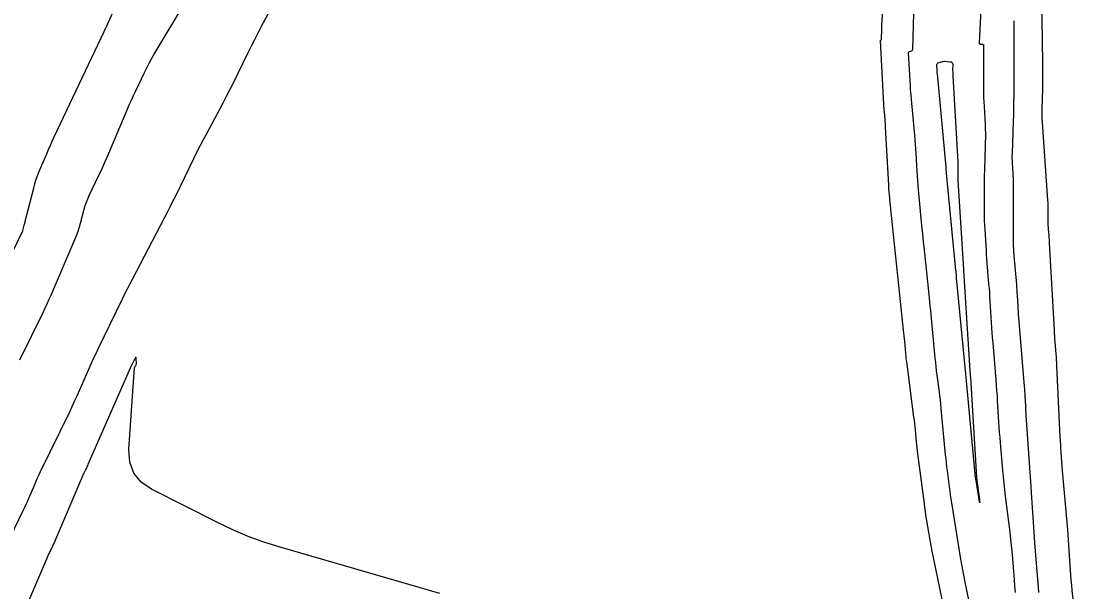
# Model space of a CAD drawing. Extents: x 658976 to 668726, y 639543 to 647196.
# Drawn here: x 662336.7 to 662504.9, y 642720.4 to 642811.2 of the extents above; entities that cross this region are included whole.
import ezdxf

# ---------------------------------------------------------------- set-up
doc = ezdxf.new("R2010")
doc.units = 0
doc.layers.add('Ex_Minor Contours', color=7, linetype='Continuous')

msp = doc.modelspace()

# ---------------------------------------------------------------- linework, layer by layer
at = {"layer": 'Ex_Minor Contours'}
for points in [[(662483.91, 642716.36), (662481.67, 642727.15), (662481.55, 642727.75), (662481.44, 642728.36), (662481.33, 642728.96), (662481.23, 642729.57), (662480.83, 642732), (662480.74, 642732.61), (662480.65, 642733.22), (662480.56, 642733.83), (662480.48, 642734.44), (662479.45, 642742.33), (662479.39, 642742.81), (662479.33, 642743.3), (662479.28, 642743.79), (662479.23, 642744.28), (662479.05, 642746.23), (662479, 642746.72), (662478.94, 642747.21), (662478.89, 642747.7), (662478.83, 642748.18), (662477.72, 642756.59), (662477.67, 642757.04), (662477.61, 642757.49), (662477.57, 642757.94), (662477.52, 642758.39), (662477.35, 642760.2), (662477.3, 642760.65), (662477.26, 642761.11), (662477.21, 642761.56), (662477.17, 642762.01), (662475.19, 642780.78), (662475.15, 642781.14), (662475.12, 642781.49), (662475.08, 642781.85), (662475.05, 642782.21), (662474.91, 642783.65), (662474.88, 642784.01), (662474.85, 642784.37), (662474.82, 642784.73), (662474.8, 642785.09), (662474.31, 642794.32), (662474.29, 642794.62), (662474.27, 642794.92), (662474.25, 642795.22), (662474.22, 642795.52), (662474.11, 642796.72), (662474.08, 642797.02), (662474.06, 642797.32), (662474.04, 642797.62), (662474.02, 642797.92), (662473.49, 642808.09), (662473.49, 642808.11), (662473.5, 642808.13), (662473.51, 642808.14), (662473.53, 642808.15), (662473.6, 642808.18), (662473.62, 642808.19), (662473.63, 642808.2), (662473.64, 642808.21), (662473.64, 642808.23), (662473.7, 642809.91), (662473.71, 642810.2), (662473.72, 642810.48), (662473.73, 642810.77), (662473.74, 642811.06), (662474.35, 642825.79)], [(662499.08, 642818.63), (662499.26, 642804.51), (662499.27, 642804.01), (662499.27, 642803.5), (662499.27, 642802.99), (662499.27, 642802.49), (662499.26, 642800.18), (662499.26, 642799.82), (662499.25, 642799.46), (662499.24, 642799.1), (662499.23, 642798.74), (662499.18, 642797.29), (662499.17, 642796.93), (662499.17, 642796.57), (662499.18, 642796.21), (662499.2, 642795.85), (662500.09, 642782.71), (662500.11, 642782.3), (662500.13, 642781.9), (662500.14, 642781.5), (662500.14, 642781.1), (662500.14, 642779.24), (662500.14, 642778.96), (662500.15, 642778.68), (662500.16, 642778.41), (662500.18, 642778.13), (662500.28, 642777.03), (662500.3, 642776.75), (662500.32, 642776.48), (662500.34, 642776.2), (662500.35, 642775.92), (662501.12, 642762.02), (662501.15, 642761.55), (662501.18, 642761.08), (662501.21, 642760.61), (662501.25, 642760.14), (662501.4, 642758.26), (662501.44, 642757.79), (662501.47, 642757.31), (662501.5, 642756.84), (662501.53, 642756.37), (662502.06, 642745), (662502.09, 642744.41), (662502.12, 642743.81), (662502.16, 642743.22), (662502.2, 642742.63), (662502.36, 642740.26), (662502.4, 642739.67), (662502.45, 642739.08), (662502.5, 642738.49), (662502.55, 642737.9), (662503.24, 642730.25), (662503.31, 642729.45), (662503.38, 642728.65), (662503.44, 642727.85), (662503.49, 642727.05), (662503.69, 642723.84), (662503.74, 642723.04), (662503.81, 642722.24), (662503.88, 642721.44), (662503.97, 642720.64), (662504.91, 642712.64)], [(662378.03, 642816.03), (662374.95, 642810.31), (662374.4, 642809.27), (662373.85, 642808.22), (662373.32, 642807.17), (662372.8, 642806.12), (662370.4, 642801.22), (662369.9, 642800.21), (662369.39, 642799.21), (662368.87, 642798.22), (662368.34, 642797.23), (662366.22, 642793.27), (662365.69, 642792.28), (662365.17, 642791.28), (662364.67, 642790.28), (662364.17, 642789.27), (662361.28, 642783.35), (662360.84, 642782.47), (662360.41, 642781.6), (662359.96, 642780.73), (662359.51, 642779.86), (662354.39, 642770.06), (662353.99, 642769.29), (662353.6, 642768.52), (662353.21, 642767.75), (662352.83, 642766.97), (662349.01, 642759.11), (662348.61, 642758.27), (662348.21, 642757.44), (662347.83, 642756.59), (662347.45, 642755.75), (662345.97, 642752.35), (662345.59, 642751.51), (662345.2, 642750.67), (662344.81, 642749.83), (662344.41, 642748.99), (662339.78, 642739.5), (662339.53, 642738.99), (662339.29, 642738.48), (662339.06, 642737.96), (662338.84, 642737.44), (662337.95, 642735.35), (662337.73, 642734.83), (662337.5, 642734.31), (662337.26, 642733.8), (662337.01, 642733.29), (662332.18, 642723.35)], [(662336.55, 642757.3), (662340.27, 642764.96), (662340.58, 642765.6), (662340.87, 642766.23), (662341.16, 642766.87), (662341.44, 642767.51), (662345.44, 642776.82), (662345.66, 642777.36), (662345.86, 642777.91), (662346.04, 642778.46), (662346.19, 642779.03), (662346.78, 642781.28), (662346.94, 642781.84), (662347.13, 642782.39), (662347.34, 642782.93), (662347.58, 642783.46), (662349.11, 642786.68), (662349.45, 642787.39), (662349.78, 642788.11), (662350.1, 642788.83), (662350.41, 642789.55), (662353.63, 642797.09), (662353.95, 642797.84), (662354.28, 642798.59), (662354.62, 642799.33), (662354.97, 642800.07), (662356.37, 642803.02), (662356.72, 642803.75), (662357.1, 642804.48), (662357.49, 642805.19), (662357.9, 642805.9), (662363.1, 642814.61)], [(662487.61, 642718.89), (662486.92, 642722.23), (662486.75, 642723.06), (662486.59, 642723.9), (662486.44, 642724.74), (662486.3, 642725.58), (662484.85, 642734.57), (662484.75, 642735.21), (662484.65, 642735.84), (662484.56, 642736.48), (662484.48, 642737.11), (662484.15, 642739.65), (662484.07, 642740.29), (662483.99, 642740.92), (662483.93, 642741.56), (662483.86, 642742.2), (662483.17, 642749.55), (662483.1, 642750.22), (662483.03, 642750.89), (662482.95, 642751.56), (662482.87, 642752.22), (662482.52, 642754.89), (662482.43, 642755.56), (662482.35, 642756.23), (662482.28, 642756.9), (662482.21, 642757.57), (662481.55, 642764.5), (662481.49, 642765.16), (662481.42, 642765.82), (662481.36, 642766.48), (662481.29, 642767.15), (662480.43, 642775.3), (662480.36, 642776), (662480.28, 642776.7), (662480.22, 642777.4), (662480.15, 642778.1), (662479.55, 642784.38), (662479.48, 642785.1), (662479.42, 642785.82), (662479.37, 642786.54), (662479.33, 642787.26), (662479.18, 642790.15), (662479.14, 642790.87), (662479.09, 642791.59), (662479.03, 642792.31), (662478.96, 642793.03), (662478.43, 642798.72), (662478.36, 642799.47), (662478.3, 642800.23), (662478.25, 642800.98), (662478.2, 642801.74), (662477.98, 642806.11), (662477.98, 642806.19), (662478.01, 642806.25), (662478.06, 642806.3), (662478.13, 642806.34), (662478.46, 642806.47), (662478.53, 642806.5), (662478.58, 642806.56), (662478.61, 642806.62), (662478.63, 642806.7), (662478.86, 642814.33)], [(662330.75, 642764.93), (662336.81, 642777.38), (662336.83, 642777.42), (662336.85, 642777.46), (662336.87, 642777.5), (662336.89, 642777.54), (662336.95, 642777.7), (662336.97, 642777.74), (662336.99, 642777.78), (662337, 642777.82), (662337.01, 642777.86), (662337.24, 642778.74), (662337.28, 642778.89), (662337.32, 642779.05), (662337.36, 642779.21), (662337.4, 642779.37), (662338.74, 642784.63), (662338.93, 642785.34), (662339.15, 642786.03), (662339.39, 642786.72), (662339.67, 642787.4), (662340.81, 642790.09), (662341.1, 642790.77), (662341.4, 642791.43), (662341.7, 642792.1), (662342.01, 642792.76), (662349.95, 642809.52), (662350.13, 642809.9), (662350.3, 642810.27), (662350.47, 642810.65), (662350.64, 642811.03), (662351.31, 642812.54)], [(662489.47, 642813.07), (662489.19, 642807.73), (662489.2, 642807.64), (662489.23, 642807.58), (662489.29, 642807.54), (662489.36, 642807.53), (662489.73, 642807.49), (662489.81, 642807.48), (662489.87, 642807.44), (662489.9, 642807.38), (662489.91, 642807.29), (662489.9, 642800.47), (662489.9, 642799.76), (662489.91, 642799.04), (662489.94, 642798.33), (662489.98, 642797.62), (662490.15, 642794.76), (662490.18, 642794.04), (662490.2, 642793.33), (662490.2, 642792.62), (662490.18, 642791.9), (662490.08, 642788.91), (662490.05, 642788.17), (662490.04, 642787.44), (662490.02, 642786.7), (662490.02, 642785.96), (662489.99, 642781.01), (662490, 642780.25), (662490.01, 642779.49), (662490.04, 642778.73), (662490.08, 642777.96), (662490.29, 642774.75), (662490.33, 642774.07), (662490.38, 642773.4), (662490.43, 642772.73), (662490.48, 642772.05), (662490.71, 642769.36), (662490.77, 642768.69), (662490.82, 642768.01), (662490.87, 642767.34), (662490.91, 642766.66), (662491.12, 642763.22), (662491.18, 642762.42), (662491.23, 642761.63), (662491.29, 642760.83), (662491.36, 642760.03), (662491.85, 642754.09), (662491.92, 642753.26), (662491.98, 642752.43), (662492.04, 642751.6), (662492.09, 642750.77), (662492.3, 642747.44), (662492.35, 642746.61), (662492.41, 642745.78), (662492.47, 642744.95), (662492.54, 642744.12), (662492.91, 642739.68), (662493.01, 642738.66), (662493.11, 642737.65), (662493.22, 642736.63), (662493.35, 642735.62), (662494.03, 642730.33), (662494.15, 642729.33), (662494.26, 642728.33), (662494.36, 642727.32), (662494.45, 642726.32), (662494.76, 642722.29), (662494.85, 642721.28), (662494.95, 642720.28)], [(662494.7, 642811.22), (662494.7, 642810.8), (662494.73, 642809.14), (662494.73, 642808.72), (662494.73, 642808.31), (662494.73, 642807.89), (662494.73, 642807.47), (662494.7, 642799.22), (662494.69, 642798.23), (662494.67, 642797.24), (662494.65, 642796.26), (662494.61, 642795.27), (662494.43, 642790.14), (662494.42, 642789.75), (662494.42, 642789.35), (662494.43, 642788.95), (662494.45, 642788.56), (662494.56, 642786.97), (662494.58, 642786.57), (662494.6, 642786.18), (662494.61, 642785.78), (662494.61, 642785.38), (662494.59, 642777.45), (662494.59, 642776.55), (662494.62, 642775.64), (662494.67, 642774.74), (662494.74, 642773.83), (662495.12, 642769.29), (662495.16, 642768.85), (662495.19, 642768.42), (662495.22, 642767.98), (662495.24, 642767.54), (662495.34, 642765.79), (662495.37, 642765.35), (662495.39, 642764.91), (662495.43, 642764.47), (662495.46, 642764.03), (662496.37, 642753.07), (662496.4, 642752.69), (662496.43, 642752.31), (662496.45, 642751.92), (662496.47, 642751.54), (662496.55, 642750.01), (662496.56, 642749.63), (662496.59, 642749.25), (662496.61, 642748.87), (662496.63, 642748.48), (662497.41, 642737.16), (662497.42, 642737.08), (662497.43, 642736.99), (662497.43, 642736.91), (662497.44, 642736.83), (662497.47, 642736.5), (662497.48, 642736.41), (662497.48, 642736.33), (662497.49, 642736.25), (662497.5, 642736.16), (662497.79, 642731.46), (662497.84, 642730.65), (662497.89, 642729.84), (662497.95, 642729.03), (662498.01, 642728.22), (662498.57, 642721.12), (662498.58, 642721.02), (662498.59, 642720.91), (662498.6, 642720.81), (662498.62, 642720.71), (662498.67, 642720.29)], [(662403.36, 642720.16), (662377.94, 642727.5), (662375.38, 642728.3), (662372.87, 642729.23), (662370.4, 642730.26), (662367.98, 642731.42), (662357.5, 642736.73), (662355.82, 642737.87), (662354.65, 642739.3), (662354.02, 642741.03), (662353.9, 642743.07), (662354.79, 642756.02), (662354.8, 642756.08), (662354.81, 642756.14), (662354.84, 642756.2), (662354.87, 642756.25), (662355, 642756.45), (662355.03, 642756.51), (662355.05, 642756.56), (662355.06, 642756.62), (662355.07, 642756.68), (662355.03, 642757.53), (662355.02, 642757.66), (662354.99, 642757.7), (662354.94, 642757.67), (662354.87, 642757.57), (662354.38, 642756.63), (662354.37, 642756.61), (662354.37, 642756.6), (662354.36, 642756.59), (662354.35, 642756.57), (662354.33, 642756.52), (662354.32, 642756.5), (662354.31, 642756.49), (662354.31, 642756.48), (662354.3, 642756.46), (662347.37, 642740.66), (662347.29, 642740.47), (662347.2, 642740.29), (662347.12, 642740.1), (662347.03, 642739.92), (662346.67, 642739.19), (662346.58, 642739), (662346.5, 642738.82), (662346.41, 642738.63), (662346.33, 642738.44), (662342.2, 642728.71), (662342.09, 642728.45), (662341.97, 642728.19), (662341.85, 642727.93), (662341.73, 642727.68), (662341.23, 642726.65), (662341.11, 642726.39), (662340.99, 642726.14), (662340.87, 642725.88), (662340.76, 642725.61), (662336.95, 642716.71)]]:
    msp.add_lwpolyline(points, dxfattribs=at)
msp.add_lwpolyline([(662484.77, 642804.68), (662484.89, 642804.59), (662484.96, 642804.47), (662484.99, 642804.3), (662484.98, 642803.34), (662484.99, 642803.11), (662484.99, 642802.89), (662485, 642802.66), (662485.01, 642802.44), (662485.82, 642788.81), (662485.82, 642788.68), (662485.83, 642788.56), (662485.83, 642788.43), (662485.82, 642788.3), (662485.81, 642787.8), (662485.8, 642787.67), (662485.8, 642787.55), (662485.8, 642787.42), (662485.8, 642787.3), (662485.79, 642786.53), (662485.79, 642786.36), (662485.8, 642786.19), (662485.8, 642786.02), (662485.81, 642785.85), (662486.7, 642771.66), (662486.71, 642771.57), (662486.72, 642771.49), (662486.72, 642771.41), (662486.73, 642771.32), (662486.76, 642770.98), (662486.76, 642770.9), (662486.77, 642770.81), (662486.78, 642770.73), (662486.78, 642770.64), (662487.72, 642755.53), (662487.73, 642755.45), (662487.74, 642755.36), (662487.74, 642755.28), (662487.75, 642755.19), (662487.78, 642754.85), (662487.79, 642754.77), (662487.79, 642754.68), (662487.8, 642754.59), (662487.8, 642754.51), (662488.78, 642738.66), (662488.78, 642738.64), (662488.78, 642738.63), (662488.78, 642738.61), (662488.79, 642738.59), (662488.79, 642738.53), (662488.79, 642738.51), (662488.79, 642738.49), (662488.8, 642738.47), (662488.8, 642738.46), (662489.23, 642735.11), (662489.28, 642734.68), (662489.29, 642734.54), (662489.27, 642734.68), (662489.2, 642735.1), (662488.66, 642738.44), (662488.65, 642738.46), (662488.65, 642738.48), (662488.64, 642738.53), (662488.64, 642738.54), (662488.64, 642738.55), (662488.64, 642738.56), (662488.64, 642738.57), (662487.14, 642754.47), (662487.13, 642754.52), (662487.13, 642754.57), (662487.12, 642754.62), (662487.11, 642754.66), (662487.09, 642754.86), (662487.08, 642754.91), (662487.08, 642754.96), (662487.07, 642755.01), (662487.07, 642755.06), (662485.61, 642770.37), (662485.6, 642770.46), (662485.59, 642770.54), (662485.58, 642770.62), (662485.57, 642770.7), (662485.47, 642771.73), (662485.46, 642771.82), (662485.45, 642771.9), (662485.44, 642771.99), (662485.43, 642772.08), (662484, 642787.02), (662483.99, 642787.15), (662483.98, 642787.27), (662483.97, 642787.39), (662483.97, 642787.52), (662483.94, 642788.01), (662483.93, 642788.14), (662483.92, 642788.26), (662483.91, 642788.38), (662483.9, 642788.51), (662482.55, 642802.82), (662482.53, 642802.98), (662482.52, 642803.14), (662482.51, 642803.3), (662482.5, 642803.46), (662482.46, 642804.15), (662482.47, 642804.28), (662482.52, 642804.38), (662482.59, 642804.46), (662482.7, 642804.52), (662483.22, 642804.72), (662483.34, 642804.76), (662483.47, 642804.78), (662483.61, 642804.8), (662483.74, 642804.79), (662484.61, 642804.71)], close=True, dxfattribs=at)

doc.saveas('drawing.dxf')
